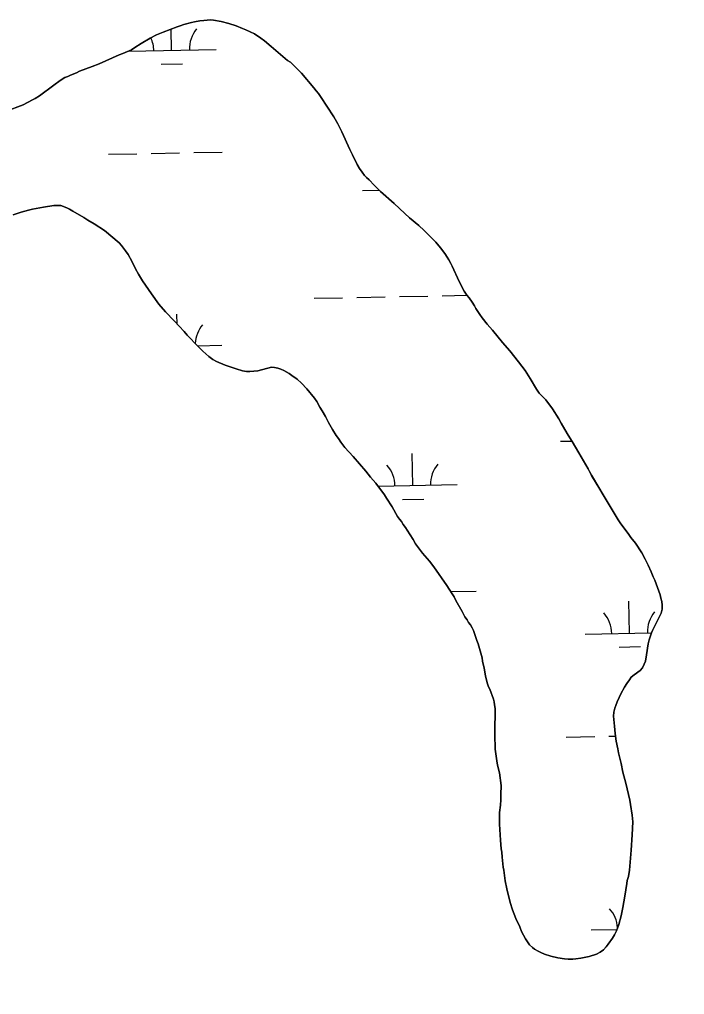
# Model space of a CAD drawing. Extents: x 3989314 to 4027622, y 243956 to 270014.
# Drawn here: x 4008514 to 4009262, y 251254 to 252350 of the extents above; entities that cross this region are included whole.
import ezdxf

# ---------------------------------------------------------------- set-up
doc = ezdxf.new("R2010")
doc.units = 0
for name, color, linetype in [('V-GRID-MAJR', 7, 'Continuous'), ('V-RIVR-EDGE', 7, 'Continuous'), ('V-WETL-SWMP', 7, 'Continuous')]:
    doc.layers.add(name, color=color, linetype=linetype)

msp = doc.modelspace()

# ---------------------------------------------------------------- linework, layer by layer
at = {"layer": 'V-GRID-MAJR'}
msp.add_spline([(4009571.4, 249714), (4009450.7, 255770.2), (4009329.9, 261829.8), (4009209.2, 267889.5), (4009209.1, 267893)], degree=3, dxfattribs=at)
at = {"layer": 'V-RIVR-EDGE'}
for points in [[(4009016.9, 252040.4), (4009013.8, 252044.9), (4009008.2, 252056), (4009000.5, 252073.1), (4008998.7, 252076.1), (4008996.5, 252080.3), (4008994.7, 252083.4), (4008992, 252087.5), (4008987.2, 252093.7), (4008981.8, 252100), (4008968.9, 252113.3), (4008962.7, 252118.8), (4008952.5, 252127.6), (4008947.1, 252132.4), (4008935, 252143.5), (4008919.8, 252157), (4008916.2, 252160.4), (4008912.6, 252164.3), (4008906.9, 252170.1), (4008903.9, 252172.9), (4008901.7, 252175.2), (4008898.9, 252179), (4008896.1, 252183.1), (4008893.6, 252187.4), (4008888.3, 252198.5), (4008885.4, 252204.3), (4008876.4, 252224.2), (4008871.8, 252233), (4008867.1, 252240.9), (4008859.3, 252253.2), (4008852.8, 252262.9), (4008849.9, 252267.1), (4008847.4, 252270.2), (4008844.7, 252273.8), (4008830.7, 252290.2), (4008822.3, 252298.7), (4008818.5, 252302.4), (4008815.2, 252304.2), (4008796.8, 252320.2), (4008789.1, 252326.5), (4008785.2, 252329.5), (4008778.1, 252334.2), (4008768.2, 252338.7), (4008764.5, 252340.5), (4008757.4, 252343.5), (4008749.2, 252346), (4008740.5, 252348.3), (4008731.7, 252349.9), (4008728.4, 252350.1), (4008721.1, 252349.5), (4008716.6, 252349.1), (4008710.6, 252347.9), (4008707.1, 252347.2), (4008698.5, 252344.8), (4008694.5, 252343.5), (4008691.1, 252342.3), (4008675.1, 252336.2), (4008667.6, 252333.1), (4008660.5, 252329.3), (4008650.5, 252323.6), (4008643.5, 252318.9), (4008639.5, 252316.4), (4008629.9, 252312.4), (4008625.9, 252310.8), (4008603.4, 252300.7), (4008595.3, 252297.8), (4008588.1, 252294.9), (4008581.2, 252292.3), (4008577.7, 252290.5), (4008571, 252287.9), (4008567.9, 252286.3), (4008564.8, 252285.1), (4008559.5, 252282), (4008552.1, 252276.8), (4008536, 252264.8), (4008531.1, 252261.6), (4008528.1, 252260.2), (4008517.7, 252254.6), (4008497.8, 252247)], [(4008506.5, 252130.9), (4008515.7, 252133.9), (4008523.7, 252136.2), (4008528.2, 252137.2), (4008540.8, 252139.5), (4008552.2, 252141.3), (4008560.1, 252141.4), (4008566.9, 252138.7), (4008569.9, 252137.3), (4008573.5, 252134.9), (4008585.9, 252127.8), (4008590.4, 252124.9), (4008597.7, 252120.7), (4008609.4, 252113.2), (4008625.8, 252099.3), (4008628.5, 252096.6), (4008632.9, 252090.6), (4008635.7, 252086.4), (4008640, 252078.7), (4008644.2, 252070.3), (4008647.4, 252064.3), (4008651.9, 252056.7), (4008662.1, 252042.1), (4008670.5, 252030.6), (4008677.8, 252021.7), (4008687.7, 252011.6), (4008698.7, 251999.7), (4008702.3, 251995.5), (4008714.5, 251983), (4008719.8, 251977.5), (4008726.6, 251971.7), (4008731.1, 251968.4), (4008735.1, 251966), (4008745.1, 251961.8), (4008757.2, 251957.6), (4008764.5, 251955.6), (4008769, 251954.8), (4008772.6, 251954.8), (4008777.1, 251955), (4008781.7, 251955.5), (4008797, 251959.6), (4008800.6, 251959.4), (4008804.1, 251958.6), (4008807.5, 251957.4), (4008810.9, 251955.8), (4008816.8, 251952.5), (4008820.1, 251950.4), (4008826, 251946.1), (4008830.8, 251941.5), (4008836.8, 251935.2)], [(4009162.5, 251299.7), (4009166.7, 251301.9), (4009170.4, 251304.7), (4009173.5, 251307.9), (4009175.9, 251310.9), (4009180.8, 251317.9), (4009182.8, 251321.4), (4009185.1, 251325.9), (4009187.7, 251333), (4009190.3, 251343), (4009192.3, 251352.4), (4009194.6, 251365), (4009196.6, 251379.4), (4009197.3, 251382.7), (4009198.5, 251387.2), (4009199.8, 251394.4), (4009201.8, 251416.7), (4009202.9, 251433.8), (4009203.5, 251448.6), (4009202.8, 251456.1), (4009201, 251468), (4009200, 251472.9), (4009195.6, 251491.9), (4009192.3, 251504.3), (4009190.3, 251514.2), (4009187.4, 251526), (4009186.5, 251530.5), (4009184.9, 251539.3), (4009183.7, 251548), (4009182.8, 251555.9), (4009182.2, 251563.7), (4009181.8, 251567.4), (4009182, 251572), (4009183.2, 251576.2), (4009184.3, 251579.4), (4009186, 251583.6), (4009188, 251588.2), (4009190, 251592.5), (4009194.1, 251599.8), (4009196.7, 251604), (4009199.6, 251608.3), (4009201.6, 251611), (4009204.9, 251613.9), (4009211.6, 251618.5), (4009214.5, 251621.6), (4009216.4, 251625.7), (4009217.6, 251629), (4009219, 251636.4), (4009220.8, 251648.6), (4009221.9, 251653.1), (4009224.4, 251661), (4009225.8, 251663.7), (4009227.5, 251667.4), (4009232.1, 251676.3), (4009235.5, 251683.3), (4009236.6, 251687.6), (4009236.5, 251692.1), (4009236, 251696.1), (4009235.2, 251700.1), (4009234.2, 251703.6), (4009228.1, 251720.3), (4009226.5, 251724), (4009224.3, 251729.6), (4009220.8, 251737.2), (4009217.5, 251743.8), (4009213.5, 251750.9), (4009206.6, 251761.8), (4009201.4, 251768.3), (4009199.1, 251771.4), (4009189.2, 251784.8), (4009187.1, 251788.2), (4009169.1, 251818.1), (4009166.3, 251822.4), (4009157.1, 251838), (4009154.7, 251842.3), (4009153.3, 251845.2), (4009142.8, 251863.5), (4009135.4, 251876), (4009130.7, 251883.2), (4009126.9, 251889.7), (4009123.1, 251896.8), (4009120.3, 251901.5), (4009113.1, 251912.7), (4009105.6, 251923), (4009100.3, 251928.3), (4009098.3, 251930.6), (4009095.3, 251934.9), (4009088.1, 251946.9), (4009082.3, 251955.9), (4009075, 251965.7), (4009065.3, 251977.9), (4009057, 251987.5), (4009045.5, 252001.4), (4009039.6, 252008.1), (4009034.2, 252015), (4009031.4, 252018.7), (4009026.8, 252025.7), (4009025.3, 252028.7), (4009022.9, 252032.8), (4009019.3, 252037.5), (4009016.9, 252040.4)], [(4008836.8, 251935.2), (4008845.4, 251924.9), (4008848.1, 251921.1), (4008851.5, 251914.7), (4008854.1, 251910.7), (4008857.8, 251904.2), (4008859.7, 251900.3), (4008861.4, 251897.6), (4008865.6, 251889.7), (4008869.9, 251882.9), (4008872.6, 251879.4), (4008875.1, 251875.5), (4008879.7, 251869.5), (4008889.1, 251859.2), (4008903.3, 251842.7), (4008908.6, 251835.9), (4008914.5, 251829.1), (4008924.1, 251816), (4008926.3, 251812.2), (4008932.8, 251802.5), (4008938.9, 251791.9), (4008941, 251788.8), (4008943.3, 251786), (4008945.3, 251782.8), (4008947.9, 251779.5), (4008949.8, 251776.6), (4008956.3, 251765.8), (4008959.2, 251761.2), (4008967, 251750.6), (4008974.7, 251741.5), (4008979.7, 251735.3), (4008994.5, 251714.4), (4009000.5, 251705), (4009002.4, 251701.5), (4009004.4, 251697.2), (4009011.6, 251684.9), (4009014.5, 251678.9), (4009017.2, 251675.6), (4009018.8, 251672.5), (4009020.9, 251670.1), (4009022.8, 251666.6), (4009024.2, 251663.6), (4009026, 251659.3), (4009028.2, 251652.3), (4009029.6, 251648.6), (4009033.9, 251633), (4009034.5, 251629.3), (4009036.4, 251621.2), (4009037.9, 251612.6), (4009039.8, 251604.9), (4009041.2, 251600.4), (4009042.5, 251597.6), (4009046.8, 251586.6), (4009047.5, 251583.5), (4009048.1, 251580), (4009048.5, 251575.8), (4009048.6, 251572.1), (4009048.5, 251568.9), (4009048.5, 251564.1), (4009048.3, 251560.4), (4009048.2, 251546.9), (4009048.8, 251530.2), (4009050.6, 251517.2), (4009051.4, 251512.4), (4009053.4, 251503.5), (4009055.3, 251489.5), (4009055.2, 251479.3), (4009054.9, 251473.3), (4009054.5, 251467.2), (4009053.5, 251458.9), (4009053.5, 251455.4), (4009053.6, 251445.9), (4009054.7, 251427.8), (4009055.6, 251418.3), (4009056.2, 251414.5), (4009056.6, 251408.9), (4009057.6, 251397.4), (4009058.3, 251394.2), (4009059.9, 251382.3), (4009061.7, 251373.2), (4009065.6, 251358), (4009068.3, 251349.7), (4009072.1, 251339.7), (4009076.3, 251330.5), (4009078.4, 251325.3), (4009082.9, 251317), (4009087.4, 251310.4), (4009090.6, 251307.3), (4009093, 251305.4), (4009096.9, 251303.1), (4009099.9, 251301.6), (4009104.3, 251299.9), (4009111.4, 251297.6), (4009119, 251295.8), (4009126.6, 251294.6), (4009130.7, 251294.3), (4009136, 251294.2), (4009139.6, 251294.6), (4009144.9, 251295.3), (4009154.6, 251297.3), (4009162.5, 251299.7)]]:
    msp.add_lwpolyline(points, dxfattribs=at)
at = {"layer": 'V-WETL-SWMP'}
for p, q in [((4008684.8, 252315.9), (4008684.3, 252339.7)), ((4008635.9, 252314.9), (4008734.8, 252316.9)), ((4008673.1, 252300.2), (4008697.1, 252300.7)), ((4008613.7, 252199), (4008645.7, 252199.6)), ((4008661.7, 252199.9), (4008693.7, 252200.6)), ((4008709.7, 252200.9), (4008741.7, 252201.5)), ((4008899.4, 252158.2), (4008918.1, 252158.6)), ((4008845, 252037.1), (4008876.9, 252037.7)), ((4008892.9, 252038), (4008924.9, 252038.7)), ((4008940.9, 252039), (4008972.9, 252039.6)), ((4008988.9, 252039.9), (4009016.8, 252040.5)), ((4008690.9, 252008.1), (4008690.7, 252019.2)), ((4008713.9, 251983.7), (4008741.4, 251984.2)), ((4009122.1, 251876.4), (4009135, 251876.6)), ((4008956, 251826.6), (4008955.3, 251862.6)), ((4008916.9, 251825.8), (4009006, 251827.6)), ((4008944.3, 251811), (4008968.3, 251811.4)), ((4008999, 251707.4), (4009027.5, 251708)), ((4009199.8, 251660.6), (4009199.1, 251696.6)), ((4009149.9, 251659.6), (4009224.5, 251661.1)), ((4009188.2, 251645), (4009212.1, 251645.5)), ((4009128.7, 251543.8), (4009160.7, 251544.4)), ((4009176.7, 251544.7), (4009184.1, 251544.9)), ((4009156.5, 251327), (4009185.7, 251327.6))]:
    msp.add_line(p, q, dxfattribs=at)
for points in [[(4008497.8, 252247), (4008517.7, 252254.6), (4008528.1, 252260.2), (4008531.1, 252261.6), (4008536, 252264.8), (4008552.1, 252276.8), (4008559.5, 252282), (4008564.8, 252285.1), (4008567.9, 252286.3), (4008571, 252287.9), (4008577.7, 252290.5), (4008581.2, 252292.3), (4008588.1, 252294.9), (4008595.3, 252297.8), (4008603.4, 252300.7), (4008625.9, 252310.8), (4008629.9, 252312.4), (4008639.5, 252316.4), (4008643.5, 252318.9), (4008650.5, 252323.6), (4008660.5, 252329.3), (4008667.6, 252333.1), (4008675.1, 252336.2), (4008691.1, 252342.3), (4008694.5, 252343.5), (4008698.5, 252344.8), (4008707.1, 252347.2), (4008710.6, 252347.9), (4008716.6, 252349.1), (4008721.1, 252349.5), (4008728.4, 252350.1), (4008731.7, 252349.9), (4008740.5, 252348.3), (4008749.2, 252346), (4008757.4, 252343.5), (4008764.5, 252340.5), (4008768.2, 252338.7), (4008778.1, 252334.2), (4008785.2, 252329.5), (4008789.1, 252326.5), (4008796.8, 252320.2), (4008815.2, 252304.2), (4008818.5, 252302.4), (4008822.3, 252298.7), (4008830.7, 252290.2), (4008844.7, 252273.8), (4008847.4, 252270.2), (4008849.9, 252267.1), (4008852.8, 252262.9), (4008859.3, 252253.2), (4008867.1, 252240.9), (4008871.8, 252233), (4008876.4, 252224.2), (4008885.4, 252204.3), (4008888.3, 252198.5), (4008893.6, 252187.4), (4008896.1, 252183.1), (4008898.9, 252179), (4008901.7, 252175.2), (4008903.9, 252172.9), (4008906.9, 252170.1), (4008912.6, 252164.3), (4008916.2, 252160.4), (4008919.8, 252157), (4008935, 252143.5), (4008947.1, 252132.4), (4008952.5, 252127.6), (4008962.7, 252118.8), (4008968.9, 252113.3), (4008981.8, 252100), (4008987.2, 252093.7), (4008992, 252087.5), (4008994.7, 252083.4), (4008996.5, 252080.3), (4008998.7, 252076.1), (4009000.5, 252073.1), (4009008.2, 252056), (4009013.8, 252044.9), (4009016.9, 252040.4)], [(4008836.8, 251935.2), (4008830.8, 251941.5), (4008826, 251946.1), (4008820.1, 251950.4), (4008816.8, 251952.5), (4008810.9, 251955.8), (4008807.5, 251957.4), (4008804.1, 251958.6), (4008800.6, 251959.4), (4008797, 251959.6), (4008781.7, 251955.5), (4008777.1, 251955), (4008772.6, 251954.8), (4008769, 251954.8), (4008764.5, 251955.6), (4008757.2, 251957.6), (4008745.1, 251961.8), (4008735.1, 251966), (4008731.1, 251968.4), (4008726.6, 251971.7), (4008719.8, 251977.5), (4008714.5, 251983), (4008702.3, 251995.5), (4008698.7, 251999.6), (4008687.7, 252011.6), (4008677.8, 252021.7), (4008670.5, 252030.6), (4008662.1, 252042.1), (4008651.9, 252056.7), (4008647.4, 252064.3), (4008644.2, 252070.3), (4008640, 252078.7), (4008635.7, 252086.4), (4008632.9, 252090.6), (4008628.5, 252096.6), (4008625.8, 252099.3), (4008609.4, 252113.2), (4008597.7, 252120.7), (4008590.4, 252124.9), (4008585.9, 252127.8), (4008573.5, 252134.9), (4008569.9, 252137.3), (4008566.9, 252138.7), (4008560.1, 252141.4), (4008552.2, 252141.3), (4008540.8, 252139.5), (4008528.2, 252137.2), (4008523.7, 252136.2), (4008515.7, 252133.9), (4008506.5, 252130.9)], [(4009016.9, 252040.4), (4009019.3, 252037.5), (4009022.9, 252032.8), (4009025.3, 252028.7), (4009026.8, 252025.7), (4009031.4, 252018.7), (4009034.2, 252015), (4009039.6, 252008.1), (4009045.5, 252001.4), (4009057, 251987.5), (4009065.3, 251977.9), (4009075, 251965.7), (4009082.3, 251955.9), (4009088.1, 251946.9), (4009095.3, 251934.9), (4009098.3, 251930.6), (4009100.3, 251928.3), (4009105.6, 251923), (4009113.1, 251912.7), (4009120.3, 251901.5), (4009123.1, 251896.8), (4009126.9, 251889.7), (4009130.7, 251883.2), (4009135.4, 251876), (4009142.8, 251863.5), (4009153.3, 251845.2), (4009154.7, 251842.3), (4009157.1, 251838.1), (4009166.3, 251822.4), (4009169.1, 251818.1), (4009187.1, 251788.2), (4009189.2, 251784.8), (4009199.1, 251771.4), (4009201.4, 251768.3), (4009206.6, 251761.8), (4009213.5, 251750.9), (4009217.5, 251743.8), (4009220.8, 251737.2), (4009224.3, 251729.6), (4009226.5, 251724), (4009228.1, 251720.3), (4009234.2, 251703.6), (4009235.2, 251700.1), (4009236, 251696.1), (4009236.5, 251692.1), (4009236.6, 251687.6), (4009235.5, 251683.3), (4009232.1, 251676.3), (4009227.5, 251667.4), (4009225.8, 251663.7), (4009224.4, 251661), (4009221.9, 251653.1), (4009220.8, 251648.6), (4009219, 251636.4), (4009217.6, 251629), (4009216.4, 251625.7), (4009214.5, 251621.6), (4009211.6, 251618.5), (4009204.9, 251613.9), (4009201.6, 251611), (4009199.6, 251608.3), (4009196.7, 251604), (4009194.1, 251599.8), (4009190, 251592.5), (4009188, 251588.2), (4009186, 251583.6), (4009184.3, 251579.4), (4009183.2, 251576.2), (4009182, 251572), (4009181.8, 251567.4), (4009182.2, 251563.7), (4009182.8, 251555.9), (4009183.7, 251548), (4009184.9, 251539.3), (4009186.5, 251530.5), (4009187.4, 251526), (4009190.3, 251514.2), (4009192.3, 251504.3), (4009195.6, 251491.9), (4009200, 251472.9), (4009201, 251468), (4009202.8, 251456.1), (4009203.5, 251448.6), (4009202.9, 251433.8), (4009201.8, 251416.7), (4009199.8, 251394.4), (4009198.5, 251387.2), (4009197.3, 251382.7), (4009196.6, 251379.4), (4009194.6, 251365), (4009192.3, 251352.4), (4009190.3, 251343), (4009187.7, 251333), (4009185.1, 251325.9), (4009182.8, 251321.4), (4009180.8, 251317.9), (4009175.9, 251310.9), (4009173.5, 251307.9), (4009170.4, 251304.7), (4009166.7, 251301.9), (4009162.5, 251299.7)], [(4009162.5, 251299.7), (4009154.6, 251297.3), (4009144.9, 251295.3), (4009139.6, 251294.6), (4009136, 251294.2), (4009130.7, 251294.3), (4009126.6, 251294.6), (4009119, 251295.8), (4009111.4, 251297.6), (4009104.3, 251299.9), (4009099.9, 251301.6), (4009096.9, 251303.1), (4009093, 251305.4), (4009090.6, 251307.3), (4009087.4, 251310.4), (4009082.9, 251317), (4009078.4, 251325.3), (4009076.3, 251330.5), (4009072.1, 251339.7), (4009068.3, 251349.7), (4009065.6, 251358), (4009061.7, 251373.2), (4009059.9, 251382.3), (4009058.3, 251394.2), (4009057.6, 251397.4), (4009056.6, 251408.9), (4009056.2, 251414.5), (4009055.6, 251418.3), (4009054.7, 251427.8), (4009053.6, 251445.9), (4009053.5, 251455.4), (4009053.5, 251458.9), (4009054.5, 251467.2), (4009054.9, 251473.3), (4009055.2, 251479.3), (4009055.3, 251489.5), (4009053.4, 251503.5), (4009051.4, 251512.4), (4009050.6, 251517.2), (4009048.8, 251530.2), (4009048.2, 251546.9), (4009048.3, 251560.4), (4009048.5, 251564.1), (4009048.5, 251568.9), (4009048.6, 251572.1), (4009048.5, 251575.8), (4009048.1, 251580), (4009047.5, 251583.5), (4009046.8, 251586.6), (4009042.5, 251597.6), (4009041.2, 251600.4), (4009039.8, 251604.9), (4009037.9, 251612.6), (4009036.4, 251621.2), (4009034.5, 251629.3), (4009033.9, 251633), (4009029.6, 251648.6), (4009028.2, 251652.3), (4009026, 251659.3), (4009024.2, 251663.6), (4009022.8, 251666.6), (4009020.9, 251670.1), (4009018.8, 251672.5), (4009017.2, 251675.6), (4009014.5, 251678.9), (4009011.6, 251684.9), (4009004.4, 251697.2), (4009002.4, 251701.5), (4009000.5, 251705), (4008994.5, 251714.4), (4008979.7, 251735.3), (4008974.7, 251741.5), (4008967, 251750.6), (4008959.2, 251761.2), (4008956.3, 251765.8), (4008949.8, 251776.6), (4008947.9, 251779.5), (4008945.3, 251782.8), (4008943.3, 251786), (4008941, 251788.8), (4008938.9, 251791.9), (4008932.8, 251802.5), (4008926.3, 251812.2), (4008924.1, 251816), (4008914.5, 251829.1), (4008908.6, 251835.9), (4008903.3, 251842.7), (4008889.1, 251859.2), (4008879.7, 251869.5), (4008875.1, 251875.5), (4008872.6, 251879.4), (4008869.9, 251882.9), (4008865.6, 251889.7), (4008861.3, 251897.6), (4008859.7, 251900.3), (4008857.8, 251904.2), (4008854.1, 251910.7), (4008851.5, 251914.7), (4008848.1, 251921.1), (4008845.4, 251924.9), (4008836.8, 251935.2)]]:
    msp.add_lwpolyline(points, dxfattribs=at)
for centre, start, end in [((4008740, 252317.4), 140.3699, 181.9135), ((4008629.5, 252315.2), 0.3699, 24.5959), ((4008746.6, 251984.8), 140.3699, 177.7293), ((4008900.8, 251826), 0.3699, 41.9135), ((4009011.2, 251828.2), 140.3699, 181.9135), ((4009144.6, 251660), 0.3699, 41.9135), ((4009255.1, 251662.2), 140.3699, 181.9135), ((4009151.2, 251327.4), 3.4481, 41.9135)]:
    msp.add_arc(centre, 35.2, start, end, dxfattribs=at)

doc.saveas('drawing.dxf')
